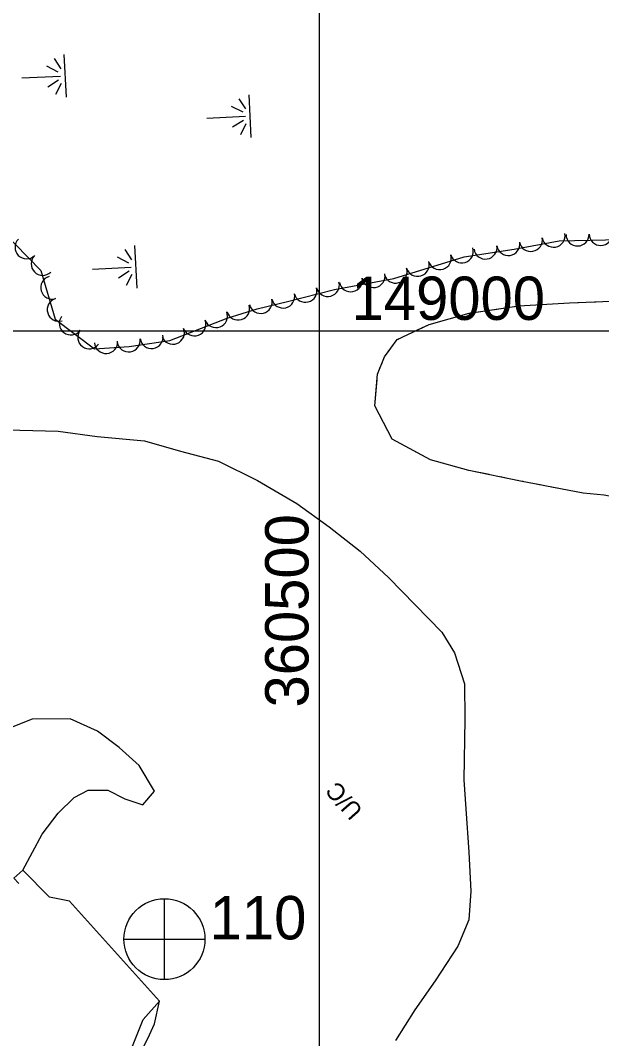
# Model space of a CAD drawing. Extents: x 353423 to 364002, y 127000 to 201942.
# Drawn here: x 360396.6 to 360597.7, y 148754.9 to 149107.4 of the extents above; entities that cross this region are included whole.
import ezdxf

# ---------------------------------------------------------------- set-up
doc = ezdxf.new("R2010")
doc.units = 0
for name, color, linetype in [('E_FEN_Generic', 7, 'Continuous'), ('E_LAND_TreeLine', 7, 'Continuous'), ('E_MISCPROP', 7, 'Continuous'), ('E_RDWY_Gravel', 7, 'Continuous'), ('E_STRUCT_WingWall', 7, 'Continuous')]:
    doc.layers.add(name, color=color, linetype=linetype)

msp = doc.modelspace()

# ---------------------------------------------------------------- linework, layer by layer
at = {"layer": 'E_FEN_Generic'}
msp.add_lwpolyline([(360390.21, 149034.6), (360403.69, 149020.82), (360408.65, 149003.97), (360422.24, 148993.76), (360434.16, 148994.57), (360448.23, 148996.67), (360468.12, 149004.35), (360478.5, 149007.54), (360488.97, 149010.07), (360505.21, 149014.28), (360525.77, 149018.12), (360550.07, 149025.54), (360567.41, 149028.25), (360582.96, 149031.13), (360604.32, 149031.56)], dxfattribs=at)
msp.add_lwpolyline([(360390.21, 149034.6), (360403.69, 149020.82), (360408.65, 149003.97), (360422.24, 148993.76), (360434.16, 148994.57), (360448.23, 148996.67), (360468.12, 149004.35), (360478.5, 149007.54), (360488.97, 149010.07), (360505.21, 149014.28), (360525.77, 149018.12), (360550.07, 149025.54), (360567.41, 149028.25), (360582.96, 149031.13), (360604.32, 149031.56)], dxfattribs=at)
for centre, start, end in [((360581.03, 149032.9), 190.5196, 10.5043), ((360589.34, 149033.35), 181.1557, 1.1404), ((360597.33, 149033.51), 181.1557, 1.1404), ((360398.71, 149028.9), 134.3816, 314.3663), ((360557.47, 149028.81), 188.8876, 8.8723), ((360565.36, 149030.04), 188.8876, 8.8723), ((360573.17, 149031.44), 190.5196, 10.5043), ((360404.3, 149023.18), 134.3816, 314.3663), ((360541.64, 149025.15), 196.9829, 16.9676), ((360549.29, 149027.49), 196.9829, 16.9676), ((360534, 149022.82), 196.9829, 16.9676), ((360407.6, 149014.95), 106.4106, 286.3953), ((360518.75, 149018.94), 190.5815, 10.5662), ((360526.35, 149020.48), 196.9829, 16.9676), ((360502.92, 149015.85), 194.5343, 14.519), ((360510.89, 149017.47), 190.5815, 10.5662), ((360487.47, 149011.86), 193.6207, 13.6054), ((360495.18, 149013.84), 194.5343, 14.519), ((360409.86, 149007.28), 106.4106, 286.3953), ((360471.91, 149007.7), 197.1108, 17.0955), ((360479.71, 149009.98), 193.6207, 13.6054), ((360414.03, 149002.55), 143.0744, 323.0591), ((360464.21, 149005.08), 201.094, 21.0787), ((360456.76, 149002.2), 201.094, 21.0787), ((360420.42, 148997.74), 143.0744, 323.0591), ((360441.94, 148997.85), 188.5319, 8.5165), ((360449.3, 148999.33), 201.094, 21.0787), ((360426.23, 148996.12), 183.8859, 3.8705), ((360434.04, 148996.66), 188.5319, 8.5165)]:
    msp.add_arc(centre, 4, start, end, dxfattribs=at)
at = {"layer": 'E_LAND_TreeLine'}
for p, q in [((360500, 149000), (360500, 151500)), ((360500, 147000), (360500, 149500)), ((358000, 149000), (363000, 149000)), ((359000, 149000), (360500, 149000)), ((360000, 149000), (362500, 149000)), ((360000, 149000), (362000, 149000)), ((360500, 147500), (360500, 149000)), ((360500, 147500), (360500, 149000))]:
    msp.add_line(p, q, dxfattribs=at)
at = {"layer": 'E_MISCPROP'}
for points in [[(360387.52, 148965.86), (360409.59, 148965.22), (360423.1, 148963.34), (360439.53, 148961.93), (360451.98, 148958.31), (360465.1, 148954.82), (360478.59, 148948.12), (360492.19, 148940.22), (360503.42, 148932.09), (360514.14, 148923.7), (360523.88, 148914.56), (360542.38, 148895.68), (360546.72, 148888.51), (360550.22, 148877.79), (360550.32, 148865.49), (360550.03, 148844.54), (360550.69, 148834.5), (360551.67, 148819.49), (360552.46, 148805.99), (360551.69, 148796.04), (360547.86, 148786.92), (360540.05, 148774.93), (360533.05, 148764.93), (360526.38, 148754.33)], [(360397.47, 148813.3), (360404.11, 148825.76), (360409.6, 148833.03), (360415.21, 148838.37), (360420, 148840.98), (360426.79, 148841), (360432.67, 148837.9), (360438.89, 148835.9), (360442.93, 148840.63), (360437.61, 148849.54), (360430.75, 148855.71), (360423.21, 148861.33), (360413.84, 148865.63), (360400.67, 148865.54), (360388.7, 148860.8), (360376.45, 148854.16), (360369.04, 148850.38), (360360.74, 148846.91), (360354.76, 148846.44), (360345.7, 148850.55), (360334.54, 148856.51)], [(360359.98, 148685.95), (360361.73, 148687.58), (360424.66, 148747.83), (360429.22, 148742.76), (360432.37, 148746.84), (360434.03, 148749.55), (360435.18, 148751.71), (360439.04, 148761.52), (360444.75, 148767.91), (360413.55, 148802.56), (360406.66, 148803.94), (360397.47, 148813.3), (360394.32, 148810.43), (360396.04, 148808.61)], [(360438.57, 148750.98), (360440.66, 148754.97), (360442.94, 148760.08), (360444.75, 148767.91)]]:
    msp.add_lwpolyline(points, dxfattribs=at)
at = {"layer": 'E_RDWY_Gravel'}
for p, q in [((360446.34, 148803.4), (360446.28, 148775.54)), ((360446.34, 148803.4), (360446.28, 148775.54)), ((360432.43, 148789.37), (360460.34, 148789.35)), ((360432.43, 148789.37), (360460.34, 148789.35))]:
    msp.add_line(p, q, dxfattribs=at)
msp.add_circle((360446.4, 148789.37), 14, dxfattribs=at)
msp.add_circle((360446.4, 148789.37), 14, dxfattribs=at)
at = {"layer": 'E_STRUCT_WingWall'}
for p, q in [((360408.26, 149094.28), (360410.53, 149090.71)), ((360412.51, 149080.84), (360411.77, 149095.62)), ((360409.65, 149089.56), (360405.7, 149091.57)), ((360397.09, 149087.5), (360410.49, 149088.17)), ((360409.79, 149086.76), (360406.06, 149084.37)), ((360408.88, 149081.93), (360410.78, 149085.71)), ((360472.2, 149080.34), (360474.48, 149076.77)), ((360476.46, 149066.9), (360475.72, 149081.68)), ((360473.6, 149075.62), (360469.64, 149077.63)), ((360461.03, 149073.56), (360474.44, 149074.23)), ((360473.74, 149072.82), (360470, 149070.43)), ((360472.82, 149067.98), (360474.73, 149071.77)), ((360436.95, 149014.69), (360436.21, 149029.47)), ((360432.69, 149028.13), (360434.97, 149024.56)), ((360434.09, 149023.41), (360430.13, 149025.42)), ((360421.52, 149021.35), (360434.93, 149022.02)), ((360434.23, 149020.61), (360430.49, 149018.22)), ((360433.31, 149015.77), (360435.22, 149019.56))]:
    msp.add_line(p, q, dxfattribs=at)
for points in [[(360598.58, 148943.1), (360591.25, 148943.74), (360583.45, 148945.24), (360569.57, 148947.98), (360551.74, 148951.65), (360538.46, 148955.26), (360525.15, 148962.46), (360519.17, 148973.97), (360520.12, 148984.95), (360522.53, 148991.01), (360526.91, 148996.91), (360537.94, 149002.17), (360551.83, 149006.12), (360569.04, 149008.58), (360586.58, 149009.67), (360603.87, 149010.33)], [(360560.64, 149007.38), (360569.04, 149008.58), (360586.58, 149009.67), (360589.63, 149009.79)], [(360593.65, 149009.94), (360595.65, 149010.02)], [(360532.72, 148999.68), (360537.94, 149002.17), (360551.83, 149006.12), (360560.64, 149007.38)], [(360527.28, 148997.09), (360529.09, 148997.95)], [(360523.56, 148992.4), (360524.76, 148994.01)], [(360520.94, 148987.02), (360521.68, 148988.89)], [(360531.23, 148959.18), (360525.15, 148962.46), (360519.17, 148973.97), (360519.97, 148983.17)], [(360558.72, 148950.21), (360551.74, 148951.65), (360538.46, 148955.26), (360531.23, 148959.18)], [(360564.62, 148948.99), (360562.66, 148949.4)], [(360570.52, 148947.79), (360569.57, 148947.98), (360568.56, 148948.18)], [(360576.43, 148946.62), (360574.46, 148947.01)], [(360609, 148940.98), (360608.73, 148941.09), (360598.58, 148943.1), (360591.25, 148943.74), (360583.45, 148945.24), (360580.37, 148945.85)]]:
    msp.add_lwpolyline(points, dxfattribs=at)

# ---------------------------------------------------------------- texts
at = {"layer": 'E_LAND_TreeLine'}
msp.add_text('  149000  ', height=15, dxfattribs=at).set_placement((360500, 149003.75))
msp.add_text('  360500  ', height=15, rotation=90.0001, dxfattribs=at).set_placement((360496.25, 148858.43))
at = {"layer": 'E_MISCPROP'}
msp.add_text('U/C', height=6, rotation=131.4944, dxfattribs=at).set_placement((360515.37, 148834.05))
at = {"layer": 'E_RDWY_Gravel'}
msp.add_text('110', height=15, dxfattribs=at).set_placement((360462.05, 148789.3))
msp.add_text('110', height=15, dxfattribs=at).set_placement((360462.05, 148789.3))

doc.saveas('drawing.dxf')
